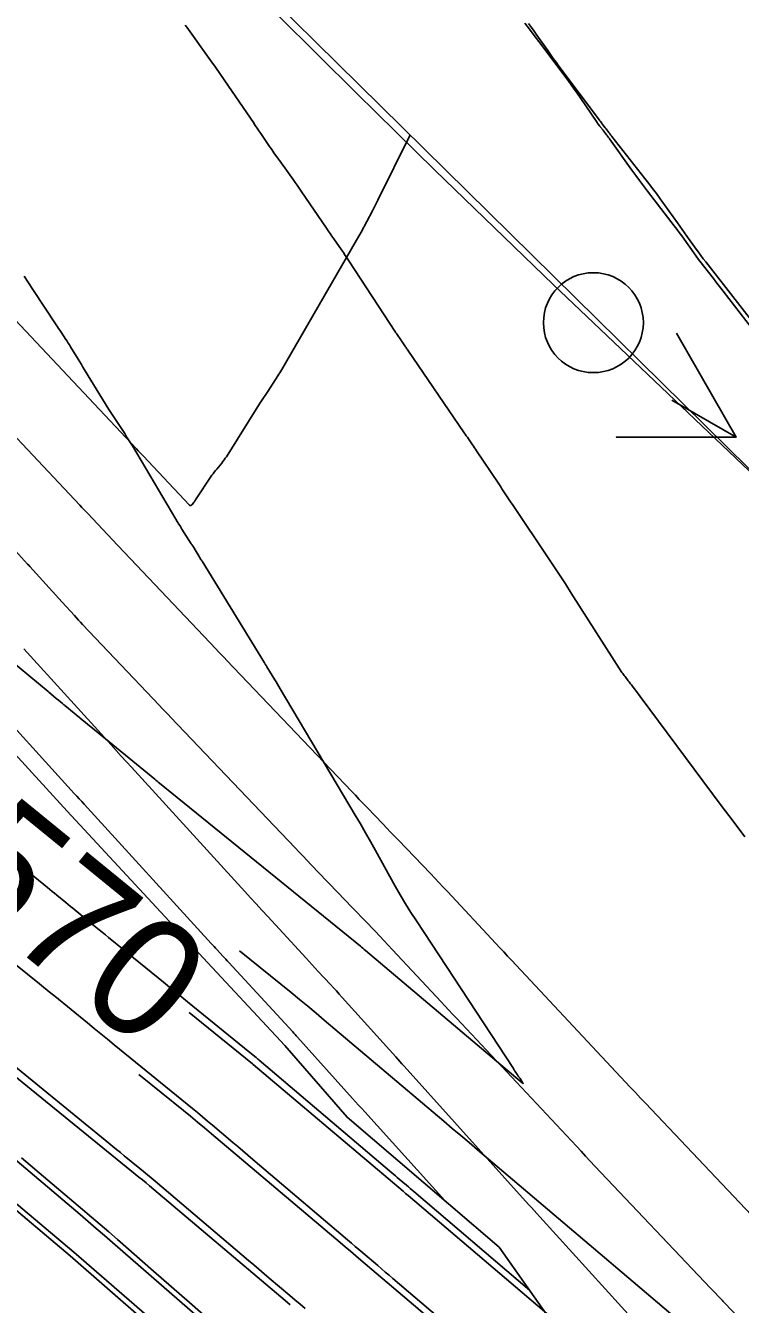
# Model space of a CAD drawing. Extents: x 954385 to 988206, y 1868364 to 1924553.
# Drawn here: x 955424.8 to 955460.6, y 1923273.7 to 1923337.7 of the extents above; entities that cross this region are included whole.
import ezdxf

# ---------------------------------------------------------------- set-up
doc = ezdxf.new("R2010")
doc.units = 0
for name, color, linetype in [('13', 7, 'Continuous'), ('16', 7, 'Continuous'), ('21', 7, 'Continuous'), ('23', 7, 'Continuous'), ('24', 7, 'Continuous'), ('26', 7, 'Continuous'), ('6', 7, 'Continuous'), ('7', 7, 'Continuous'), ('Default', 7, 'Continuous')]:
    doc.layers.add(name, color=color, linetype=linetype)

msp = doc.modelspace()

# ---------------------------------------------------------------- linework, layer by layer
at = {"layer": '13'}
for points in [[(955424.269, 1923322.936), (955430.343, 1923316.482), (955430.427, 1923316.393), (955430.51, 1923316.305), (955430.593, 1923316.216), (955430.677, 1923316.128), (955432.207, 1923314.508), (955432.23, 1923314.484), (955432.996, 1923313.676), (955433.023, 1923313.655), (955433.05, 1923313.648), (955433.076, 1923313.656), (955433.102, 1923313.679), (955433.205, 1923313.802), (955433.23, 1923313.832), (955433.254, 1923313.864), (955433.278, 1923313.896), (955433.3, 1923313.929), (955434.119, 1923315.161), (955434.175, 1923315.242), (955434.232, 1923315.322), (955434.292, 1923315.399), (955434.354, 1923315.476), (955434.606, 1923315.777), (955434.668, 1923315.853), (955434.727, 1923315.931), (955434.784, 1923316.012), (955434.837, 1923316.094), (955436.504, 1923318.733), (955436.603, 1923318.89), (955436.704, 1923319.046), (955436.805, 1923319.203), (955436.907, 1923319.358), (955437.42, 1923320.136), (955437.47, 1923320.214), (955437.519, 1923320.292), (955437.567, 1923320.37), (955437.614, 1923320.449), (955441.28, 1923326.801), (955441.578, 1923327.328), (955441.868, 1923327.859), (955442.15, 1923328.395), (955442.424, 1923328.935), (955444.039, 1923332.191)], [(955421.469, 1923320.079), (955427.507, 1923313.663), (955427.605, 1923313.559), (955427.703, 1923313.455), (955427.801, 1923313.351), (955427.899, 1923313.248), (955429.393, 1923311.666), (955429.429, 1923311.628), (955434.311, 1923306.478), (955434.448, 1923306.334), (955434.584, 1923306.191), (955434.72, 1923306.048), (955434.857, 1923305.904), (955441.097, 1923299.36), (955441.293, 1923299.155), (955441.488, 1923298.95), (955441.684, 1923298.746), (955441.88, 1923298.541), (955442.664, 1923297.722), (955442.861, 1923297.517), (955443.057, 1923297.313), (955443.253, 1923297.108), (955443.449, 1923296.904), (955445.05, 1923295.234), (955445.263, 1923295.011), (955445.476, 1923294.787), (955445.688, 1923294.562), (955445.899, 1923294.336), (955448.328, 1923291.732), (955448.522, 1923291.524), (955448.717, 1923291.316), (955448.911, 1923291.108), (955449.106, 1923290.9), (955455.045, 1923284.558), (955455.305, 1923284.281), (955455.565, 1923284.004), (955455.825, 1923283.728), (955456.086, 1923283.452), (955461.692, 1923277.529)], [(955418.409, 1923317.887), (955424.895, 1923310.718), (955424.948, 1923310.659), (955425.001, 1923310.601), (955426.617, 1923308.82), (955426.626, 1923308.81), (955427.232, 1923308.144), (955427.335, 1923308.032), (955427.437, 1923307.921), (955427.541, 1923307.81), (955427.644, 1923307.7), (955431.49, 1923303.644), (955431.633, 1923303.493), (955431.777, 1923303.342), (955431.92, 1923303.191), (955432.064, 1923303.04), (955438.282, 1923296.519), (955438.481, 1923296.31), (955438.681, 1923296.101), (955438.881, 1923295.892), (955439.081, 1923295.683), (955439.881, 1923294.849), (955440.081, 1923294.64), (955440.281, 1923294.432), (955440.482, 1923294.223), (955440.682, 1923294.015), (955442.293, 1923292.336), (955442.51, 1923292.11), (955442.725, 1923291.883), (955442.94, 1923291.655), (955443.154, 1923291.427), (955445.583, 1923288.822), (955445.774, 1923288.617), (955445.966, 1923288.412), (955446.157, 1923288.207), (955446.349, 1923288.002), (955452.35, 1923281.594), (955452.582, 1923281.347), (955452.814, 1923281.1), (955453.046, 1923280.854), (955453.279, 1923280.607), (955459.062, 1923274.497), (955459.654, 1923273.875), (955459.677, 1923273.851), (955459.699, 1923273.828), (955459.722, 1923273.804), (955459.744, 1923273.78), (955466.102, 1923267.163)], [(955456.245, 1923271.765), (955450.514, 1923278.073), (955450.375, 1923278.226), (955450.236, 1923278.379), (955450.098, 1923278.533), (955449.959, 1923278.686), (955443.728, 1923285.599), (955443.624, 1923285.715), (955443.52, 1923285.83), (955443.416, 1923285.946), (955443.312, 1923286.062), (955440.639, 1923289.037), (955440.49, 1923289.202), (955440.341, 1923289.366), (955440.191, 1923289.53), (955440.041, 1923289.693), (955439.439, 1923290.346), (955439.288, 1923290.51), (955439.138, 1923290.673), (955438.987, 1923290.836), (955438.837, 1923291), (955436.907, 1923293.097), (955436.621, 1923293.408), (955436.335, 1923293.72), (955436.049, 1923294.032), (955435.764, 1923294.344), (955430.09, 1923300.554), (955429.835, 1923300.833), (955429.58, 1923301.112), (955429.325, 1923301.392), (955429.071, 1923301.671), (955424.701, 1923306.475)], [(955445.762, 1923278.875), (955441.763, 1923283.313), (955441.61, 1923283.483), (955441.457, 1923283.652), (955441.304, 1923283.822), (955441.152, 1923283.992), (955438.397, 1923287.058), (955438.338, 1923287.123), (955438.278, 1923287.189), (955438.219, 1923287.254), (955438.159, 1923287.319), (955434.958, 1923290.79), (955434.885, 1923290.869), (955434.812, 1923290.948), (955434.739, 1923291.027), (955434.666, 1923291.106), (955434.375, 1923291.424), (955434.302, 1923291.503), (955434.229, 1923291.582), (955434.156, 1923291.662), (955434.083, 1923291.741), (955427.723, 1923298.702), (955427.599, 1923298.839), (955427.474, 1923298.975), (955427.35, 1923299.111), (955427.226, 1923299.248), (955422.583, 1923304.352)]]:
    msp.add_lwpolyline(points, dxfattribs=at)
at = {"layer": '16'}
for points in [[(955432.783, 1923337.682), (955432.854, 1923337.583), (955434.066, 1923335.899), (955434.291, 1923335.585), (955434.514, 1923335.269), (955434.734, 1923334.951), (955434.952, 1923334.632), (955436.191, 1923332.805), (955436.283, 1923332.67), (955436.374, 1923332.535), (955436.466, 1923332.4), (955436.557, 1923332.266), (955436.998, 1923331.618), (955437.053, 1923331.538), (955437.108, 1923331.458), (955437.164, 1923331.378), (955437.22, 1923331.299), (955437.447, 1923330.982), (955437.503, 1923330.903), (955437.56, 1923330.824), (955437.617, 1923330.745), (955437.674, 1923330.666), (955438.182, 1923329.961), (955438.285, 1923329.817), (955438.387, 1923329.672), (955438.488, 1923329.526), (955438.588, 1923329.38), (955439.841, 1923327.534), (955439.935, 1923327.396), (955440.029, 1923327.259), (955440.123, 1923327.122), (955440.218, 1923326.986), (955440.598, 1923326.44), (955440.693, 1923326.303), (955440.786, 1923326.165), (955440.879, 1923326.027), (955440.97, 1923325.888), (955443.305, 1923322.318), (955443.312, 1923322.308), (955443.319, 1923322.297), (955443.338, 1923322.271), (955443.349, 1923322.256), (955443.6, 1923321.887), (955443.611, 1923321.872), (955443.625, 1923321.852), (955443.633, 1923321.84), (955443.8, 1923321.595), (955443.829, 1923321.552), (955443.858, 1923321.51), (955443.887, 1923321.468), (955443.915, 1923321.426), (955446.743, 1923317.294), (955446.794, 1923317.219), (955446.844, 1923317.144), (955446.895, 1923317.069), (955446.945, 1923316.993), (955447.145, 1923316.69), (955447.195, 1923316.614), (955447.245, 1923316.539), (955447.296, 1923316.464), (955447.346, 1923316.388), (955448.432, 1923314.782), (955448.498, 1923314.684), (955448.564, 1923314.585), (955448.629, 1923314.487), (955448.694, 1923314.387), (955448.953, 1923313.991), (955449.018, 1923313.891), (955449.083, 1923313.793), (955449.149, 1923313.694), (955449.215, 1923313.596), (955450.902, 1923311.087), (955451.204, 1923310.635), (955451.503, 1923310.182), (955451.8, 1923309.727), (955452.094, 1923309.27), (955454.633, 1923305.304), (955454.669, 1923305.249), (955454.707, 1923305.195), (955454.745, 1923305.142), (955454.785, 1923305.09), (955454.947, 1923304.883), (955454.987, 1923304.831), (955455.027, 1923304.779), (955455.066, 1923304.726), (955455.106, 1923304.674), (955459.601, 1923298.647), (955460.19, 1923297.859), (955460.781, 1923297.072)], [(955449.96, 1923337.759), (955450.102, 1923337.569), (955450.241, 1923337.377), (955450.377, 1923337.184), (955450.918, 1923336.406), (955451.055, 1923336.212), (955451.193, 1923336.02), (955451.332, 1923335.828), (955451.473, 1923335.638), (955453.503, 1923332.933), (955453.518, 1923332.913), (955453.532, 1923332.894), (955453.547, 1923332.875), (955453.561, 1923332.855), (955453.617, 1923332.777), (955453.631, 1923332.757), (955453.646, 1923332.738), (955453.66, 1923332.719), (955453.675, 1923332.7), (955453.798, 1923332.543), (955453.839, 1923332.49), (955453.88, 1923332.438), (955453.977, 1923332.313), (955453.99, 1923332.296), (955454.003, 1923332.279), (955454.016, 1923332.262), (955454.028, 1923332.245), (955454.077, 1923332.177), (955454.09, 1923332.159), (955454.102, 1923332.142), (955454.115, 1923332.126), (955454.128, 1923332.109), (955455.779, 1923330.007), (955455.973, 1923329.758), (955456.163, 1923329.507), (955456.351, 1923329.253), (955456.537, 1923328.998), (955457.406, 1923327.786), (955457.64, 1923327.46), (955457.874, 1923327.134), (955458.341, 1923326.483), (955458.459, 1923326.321), (955458.578, 1923326.16), (955458.699, 1923326), (955458.821, 1923325.842), (955461.642, 1923322.23)], [(955434.566, 1923269.532), (955427.026, 1923276.115), (955419.36, 1923282.565), (955416.875, 1923284.631), (955412.15, 1923288.602), (955411.797, 1923288.897), (955411.387, 1923289.24), (955406.788, 1923293.242), (955403.567, 1923296.344), (955402.028, 1923297.845), (955397.327, 1923302.509), (955396.099, 1923303.811), (955392.576, 1923307.124), (955388.578, 1923311.227), (955387.953, 1923311.866), (955383.437, 1923316.711), (955381.374, 1923318.952), (955378.994, 1923321.623), (955374.705, 1923326.677)], [(955424.726, 1923325.119), (955424.938, 1923324.79), (955425.152, 1923324.463), (955426.324, 1923322.688), (955426.385, 1923322.597), (955426.445, 1923322.506), (955426.505, 1923322.415), (955426.565, 1923322.324), (955426.806, 1923321.961), (955426.866, 1923321.869), (955426.925, 1923321.778), (955426.983, 1923321.685), (955427.04, 1923321.592), (955427.419, 1923320.973), (955427.501, 1923320.838), (955427.583, 1923320.704), (955427.665, 1923320.57), (955427.748, 1923320.436), (955428.965, 1923318.456), (955429.06, 1923318.303), (955429.156, 1923318.15), (955429.254, 1923317.999), (955429.353, 1923317.848), (955429.751, 1923317.246), (955429.849, 1923317.095), (955429.946, 1923316.942), (955430.041, 1923316.789), (955430.134, 1923316.634), (955432.306, 1923312.971), (955432.382, 1923312.845), (955432.459, 1923312.719), (955432.537, 1923312.593), (955432.615, 1923312.468), (955433.079, 1923311.74), (955433.091, 1923311.721), (955433.103, 1923311.702), (955433.128, 1923311.664), (955433.135, 1923311.655), (955433.141, 1923311.645), (955433.147, 1923311.636), (955433.153, 1923311.626), (955433.321, 1923311.351), (955433.372, 1923311.268), (955433.423, 1923311.185), (955433.566, 1923310.951), (955433.575, 1923310.936), (955433.584, 1923310.922), (955433.604, 1923310.892), (955433.613, 1923310.878), (955433.622, 1923310.863), (955436.74, 1923305.786), (955436.751, 1923305.769), (955436.761, 1923305.752), (955436.772, 1923305.735), (955436.783, 1923305.718), (955436.827, 1923305.651), (955436.838, 1923305.634), (955436.849, 1923305.617), (955436.86, 1923305.6), (955436.87, 1923305.583), (955437.257, 1923304.937), (955437.325, 1923304.823), (955437.393, 1923304.71), (955437.461, 1923304.596), (955437.528, 1923304.482), (955441.289, 1923298.161), (955441.548, 1923297.722), (955441.803, 1923297.282), (955442.055, 1923296.839), (955442.303, 1923296.394), (955443.291, 1923294.612), (955443.541, 1923294.169), (955443.801, 1923293.731), (955444.068, 1923293.298), (955444.343, 1923292.869), (955449.198, 1923285.478), (955449.22, 1923285.444), (955449.243, 1923285.41), (955449.265, 1923285.377), (955449.288, 1923285.343), (955449.403, 1923285.173), (955449.424, 1923285.142), (955449.446, 1923285.11), (955449.489, 1923285.048), (955449.5, 1923285.032), (955449.51, 1923285.016), (955449.521, 1923285), (955449.531, 1923284.984), (955449.663, 1923284.779), (955449.68, 1923284.748), (955449.683, 1923284.735), (955449.67, 1923284.739), (955449.642, 1923284.761), (955449.324, 1923285.03), (955449.315, 1923285.038), (955441.8, 1923291.393), (955441.736, 1923291.447), (955441.671, 1923291.501), (955441.606, 1923291.554), (955441.541, 1923291.607), (955431.485, 1923299.765), (955431.427, 1923299.812), (955431.369, 1923299.859), (955431.311, 1923299.907), (955431.253, 1923299.954), (955428.05, 1923302.586), (955427.915, 1923302.697), (955427.779, 1923302.809), (955427.644, 1923302.92), (955427.509, 1923303.031), (955426.762, 1923303.645), (955426.729, 1923303.672), (955426.697, 1923303.699), (955426.664, 1923303.726), (955426.631, 1923303.753), (955426.435, 1923303.916), (955426.328, 1923304.004), (955426.06, 1923304.227), (955425.959, 1923304.31), (955425.921, 1923304.341), (955423.007, 1923306.75)], [(955458.51, 1923271.998), (955454.646, 1923275.276), (955454.423, 1923275.465), (955454.2, 1923275.655), (955453.976, 1923275.844), (955453.753, 1923276.034), (955447.405, 1923281.421), (955446.984, 1923281.778), (955446.563, 1923282.135), (955446.141, 1923282.492), (955445.72, 1923282.849), (955439.736, 1923287.908), (955439.324, 1923288.255), (955438.91, 1923288.6), (955438.495, 1923288.942), (955438.077, 1923289.282), (955435.501, 1923291.373)], [(955438.036, 1923273.658), (955437.782, 1923273.872), (955430.997, 1923279.61), (955430.818, 1923279.76), (955430.639, 1923279.91), (955430.459, 1923280.058), (955430.278, 1923280.206), (955420.385, 1923288.232)], [(955451.211, 1923272.953), (955443.929, 1923279.133), (955443.867, 1923279.186), (955443.805, 1923279.238), (955443.743, 1923279.291), (955443.681, 1923279.343), (955436.171, 1923285.694), (955436.156, 1923285.706), (955436.141, 1923285.719), (955432.98, 1923288.283)], [(955434.952, 1923271.724), (955429.138, 1923276.788), (955428.735, 1923277.137), (955428.331, 1923277.485), (955427.926, 1923277.832), (955427.519, 1923278.176), (955418.576, 1923285.729)], [(955430.46, 1923285.193), (955432.691, 1923283.383), (955433.044, 1923283.095), (955433.395, 1923282.806), (955433.745, 1923282.514), (955434.094, 1923282.221), (955440.524, 1923276.784), (955440.786, 1923276.562), (955441.047, 1923276.341), (955441.309, 1923276.119), (955441.57, 1923275.897), (955448.484, 1923270.03)]]:
    msp.add_lwpolyline(points, dxfattribs=at)
at = {"layer": '21'}
msp.add_circle((955453.201, 1923322.797), 2.5, dxfattribs=at)
at = {"layer": '23'}
msp.add_lwpolyline([(955453.831, 1923268.974), (955448.495, 1923276.541), (955440.881, 1923283.045), (955437.759, 1923286.64), (955433.675, 1923291.02), (955426.871, 1923298.362), (955421.789, 1923303.911), (955420.109, 1923305.748), (955413.351, 1923313.137), (955406.749, 1923320.685), (955406.556, 1923320.9), (955399.449, 1923328.966), (955392.84, 1923336.482), (955392.199, 1923337.216), (955386.259, 1923344.026), (955380.84, 1923350.244)], dxfattribs=at)
at = {"layer": '24'}
for points in [[(955453.831, 1923268.974), (955448.495, 1923276.541), (955440.881, 1923283.045), (955437.759, 1923286.64), (955433.675, 1923291.02), (955426.871, 1923298.362), (955421.789, 1923303.911), (955420.109, 1923305.748), (955413.351, 1923313.137), (955406.749, 1923320.685), (955406.556, 1923320.9), (955399.449, 1923328.966), (955392.84, 1923336.482), (955392.199, 1923337.216), (955386.259, 1923344.026), (955380.84, 1923350.244), (955404.441, 1923372.803), (955430.664, 1923345.369), (955463.111, 1923313.401), (955497.691, 1923280.642), (955532.806, 1923247.125)], [(955434.763, 1923269.739), (955427.204, 1923276.301), (955419.541, 1923282.755), (955417.059, 1923284.825), (955412.343, 1923288.802), (955411.99, 1923289.097), (955411.581, 1923289.441), (955406.993, 1923293.451), (955403.775, 1923296.555), (955402.239, 1923298.058), (955397.526, 1923302.708), (955396.3, 1923304.011), (955392.83, 1923307.374), (955388.839, 1923311.481), (955388.223, 1923312.128), (955383.716, 1923316.978), (955381.657, 1923319.222), (955379.281, 1923321.895), (955374.994, 1923326.947), (955374.76, 1923327.223), (955370.778, 1923332.058), (955367.846, 1923335.199), (955366.184, 1923336.82), (955361.436, 1923341.447)]]:
    msp.add_lwpolyline(points, dxfattribs=at)
at = {"layer": '26'}
msp.add_lwpolyline([(955457.131, 1923318.928), (955460.343, 1923317.066), (955454.343, 1923317.076), (955460.343, 1923317.066), (955457.352, 1923322.267)], dxfattribs=at)
at = {"layer": '6'}
for points in [[(955449.778, 1923337.784), (955450.012, 1923337.476), (955450.244, 1923337.166), (955450.476, 1923336.857), (955451.932, 1923334.905), (955452.087, 1923334.696), (955452.239, 1923334.485), (955452.388, 1923334.273), (955452.536, 1923334.059), (955453.387, 1923332.814), (955453.401, 1923332.793), (955453.415, 1923332.772), (955453.43, 1923332.752), (955453.444, 1923332.732), (955453.503, 1923332.651), (955453.518, 1923332.63), (955453.533, 1923332.61), (955453.548, 1923332.591), (955453.564, 1923332.571), (955453.684, 1923332.423), (955453.704, 1923332.398), (955453.725, 1923332.372), (955453.745, 1923332.346), (955453.765, 1923332.321), (955453.859, 1923332.2), (955453.872, 1923332.183), (955453.886, 1923332.166), (955453.899, 1923332.148), (955453.912, 1923332.13), (955453.963, 1923332.06), (955453.976, 1923332.042), (955453.989, 1923332.024), (955454.002, 1923332.006), (955454.014, 1923331.989), (955455.126, 1923330.432), (955455.317, 1923330.167), (955455.51, 1923329.905), (955455.706, 1923329.644), (955455.903, 1923329.384), (955457.246, 1923327.643), (955457.372, 1923327.477), (955457.496, 1923327.31), (955457.62, 1923327.143), (955457.741, 1923326.974), (955458.232, 1923326.284), (955458.349, 1923326.12), (955458.469, 1923325.958), (955458.589, 1923325.798), (955458.712, 1923325.638), (955459.204, 1923325.003), (955459.327, 1923324.844), (955459.45, 1923324.685), (955459.573, 1923324.526), (955459.696, 1923324.367), (955461.396, 1923322.166)], [(955450.001, 1923274.405), (955444.226, 1923279.328), (955444.134, 1923279.407), (955444.041, 1923279.486), (955443.948, 1923279.565), (955443.856, 1923279.644), (955443.485, 1923279.958), (955443.392, 1923280.037), (955443.3, 1923280.116), (955443.207, 1923280.194), (955443.114, 1923280.273), (955436.481, 1923285.902), (955436.442, 1923285.934), (955436.404, 1923285.966), (955436.365, 1923285.998), (955436.327, 1923286.03), (955436.093, 1923286.22), (955436.016, 1923286.283), (955432.901, 1923288.821), (955432.6, 1923289.067), (955432.298, 1923289.312), (955431.996, 1923289.558), (955431.695, 1923289.804), (955430.199, 1923291.023), (955429.728, 1923291.407), (955428.943, 1923292.047), (955428.786, 1923292.175), (955428.629, 1923292.303), (955428.472, 1923292.431), (955428.315, 1923292.559), (955427.273, 1923293.409), (955427.158, 1923293.503), (955427.043, 1923293.596), (955426.928, 1923293.69), (955426.813, 1923293.784), (955426.352, 1923294.158), (955426.237, 1923294.252), (955426.122, 1923294.346), (955426.007, 1923294.44), (955425.892, 1923294.535), (955424.627, 1923295.58)]]:
    msp.add_lwpolyline(points, dxfattribs=at)
at = {"layer": '7'}
for points in [[(955423.612, 1923291.244), (955425.494, 1923289.714), (955425.683, 1923289.56), (955425.872, 1923289.407), (955426.061, 1923289.253), (955426.25, 1923289.099), (955427.885, 1923287.767), (955428.221, 1923287.493), (955428.556, 1923287.22), (955428.892, 1923286.946), (955429.227, 1923286.673), (955433.137, 1923283.488), (955433.392, 1923283.279), (955433.646, 1923283.069), (955433.899, 1923282.857), (955434.15, 1923282.644), (955435.155, 1923281.791), (955435.407, 1923281.577), (955435.658, 1923281.364), (955435.909, 1923281.151), (955436.161, 1923280.937), (955440.906, 1923276.908), (955441.095, 1923276.748), (955441.283, 1923276.588), (955441.471, 1923276.428), (955441.659, 1923276.268), (955442.412, 1923275.626), (955442.6, 1923275.466), (955442.788, 1923275.305), (955442.976, 1923275.145), (955443.164, 1923274.984), (955448.748, 1923270.224)], [(955423.188, 1923286.449), (955428.958, 1923281.749), (955429.151, 1923281.591), (955429.344, 1923281.434), (955429.538, 1923281.276), (955429.731, 1923281.119), (955430.504, 1923280.489), (955430.697, 1923280.331), (955430.889, 1923280.172), (955431.08, 1923280.012), (955431.27, 1923279.851), (955435.95, 1923275.877), (955436.207, 1923275.659), (955436.465, 1923275.44), (955436.722, 1923275.221), (955436.98, 1923275.003), (955438.01, 1923274.128), (955438.268, 1923273.909), (955438.525, 1923273.69), (955438.782, 1923273.472)], [(955424.592, 1923281.014), (955425.029, 1923280.644), (955425.465, 1923280.274), (955425.902, 1923279.904), (955427.648, 1923278.425), (955428.084, 1923278.054), (955428.519, 1923277.682), (955428.952, 1923277.308), (955429.383, 1923276.932), (955431.2, 1923275.344), (955432.093, 1923274.564), (955432.986, 1923273.784), (955435.067, 1923271.965)]]:
    msp.add_lwpolyline(points, dxfattribs=at)
at = {"layer": 'Default'}
msp.add_line((955858.372, 1922937.149), (955453.201, 1923322.797), dxfattribs=at)
msp.add_arc((956111.568, 1924014.493), 954.93, 205.346268, 226.414195, dxfattribs=at)

# ---------------------------------------------------------------- texts
at = {"layer": '16'}
msp.add_text('570', height=6, rotation=320.79413, dxfattribs=at).set_placement((955420.291, 1923294.763))

doc.saveas('drawing.dxf')
